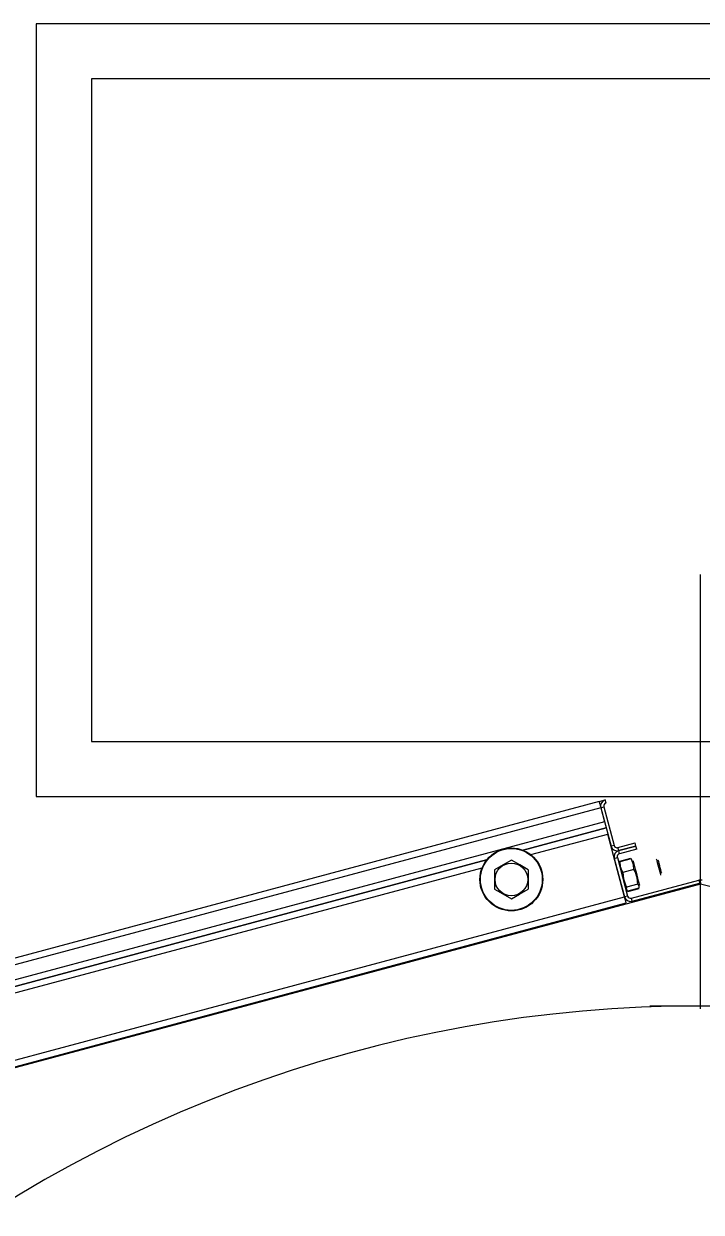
# Model space of a CAD drawing. Extents: x -264205 to -263659, y -1242401 to -1241986.
# Drawn here: x -263795.388 to -263795.082, y -1242163.535 to -1242162.997 of the extents above; entities that cross this region are included whole.
import ezdxf

# ---------------------------------------------------------------- set-up
doc = ezdxf.new("R2010")
doc.units = 0
doc.layers.add('SITUACIA_DSP_2D', color=7, linetype='Continuous')

msp = doc.modelspace()

# ---------------------------------------------------------------- linework, layer by layer
at = {"layer": 'SITUACIA_DSP_2D'}
for p, q in [((-263795.38274, -1242162.997), (-263795.38274, -1242163.347)), ((-263794.94274, -1242162.997), (-263795.38274, -1242162.997)), ((-263795.35774, -1242163.022), (-263795.35774, -1242163.322)), ((-263794.96774, -1242163.022), (-263795.35774, -1242163.022)), ((-263795.0819, -1242163.44311), (-263795.0819, -1242163.24646)), ((-263795.35774, -1242163.322), (-263794.96774, -1242163.322)), ((-263795.38274, -1242163.347), (-263794.94274, -1242163.347)), ((-263795.12778, -1242163.34929), (-263795.12503, -1242163.34856)), ((-263795.12466, -1242163.34993), (-263795.12503, -1242163.34856)), ((-263795.12778, -1242163.34929), (-263795.50401, -1242163.4501)), ((-263795.12705, -1242163.35205), (-263795.50328, -1242163.45286)), ((-263795.12778, -1242163.34929), (-263795.12777, -1242163.34935)), ((-263795.12777, -1242163.34935), (-263795.12773, -1242163.3495)), ((-263795.12773, -1242163.3495), (-263795.12766, -1242163.34976)), ((-263795.12766, -1242163.34976), (-263795.12757, -1242163.3501)), ((-263795.12757, -1242163.3501), (-263795.12746, -1242163.35052)), ((-263795.12746, -1242163.35052), (-263795.12733, -1242163.35099)), ((-263795.12733, -1242163.35099), (-263795.12719, -1242163.35151)), ((-263795.12719, -1242163.35151), (-263795.12705, -1242163.35205)), ((-263795.12705, -1242163.35205), (-263795.12567, -1242163.35168)), ((-263795.12705, -1242163.35205), (-263795.12533, -1242163.35847)), ((-263795.12705, -1242163.35205), (-263795.12238, -1242163.36948)), ((-263795.12567, -1242163.35168), (-263795.121, -1242163.36911)), ((-263795.12533, -1242163.35847), (-263795.50155, -1242163.45928)), ((-263795.16221, -1242163.3713), (-263795.12459, -1242163.36122)), ((-263795.12459, -1242163.36122), (-263795.16221, -1242163.3713)), ((-263795.15872, -1242163.37332), (-263795.12385, -1242163.36398)), ((-263795.11623, -1242163.39242), (-263795.12385, -1242163.36398)), ((-263795.121, -1242163.36911), (-263795.12238, -1242163.36948)), ((-263795.11925, -1242163.37012), (-263795.11145, -1242163.36803)), ((-263795.11888, -1242163.3715), (-263795.11925, -1242163.37012)), ((-263795.11109, -1242163.36941), (-263795.11888, -1242163.3715)), ((-263795.11888, -1242163.3715), (-263795.11109, -1242163.36941)), ((-263795.11109, -1242163.36941), (-263795.11145, -1242163.36803)), ((-263795.11072, -1242163.37078), (-263795.11109, -1242163.36941)), ((-263795.44668, -1242163.44753), (-263795.17873, -1242163.37573)), ((-263795.17873, -1242163.37573), (-263795.44668, -1242163.44753)), ((-263795.16752, -1242163.37575), (-263795.17127, -1242163.37791)), ((-263795.16367, -1242163.37798), (-263795.16752, -1242163.37575)), ((-263795.1209, -1242163.37499), (-263795.12102, -1242163.37453)), ((-263795.1209, -1242163.37499), (-263795.11952, -1242163.37462)), ((-263795.1209, -1242163.37499), (-263795.11623, -1242163.39242)), ((-263795.11952, -1242163.37462), (-263795.11485, -1242163.39205)), ((-263795.11852, -1242163.37287), (-263795.11888, -1242163.3715)), ((-263795.11072, -1242163.37078), (-263795.11852, -1242163.37287)), ((-263795.11847, -1242163.3763), (-263795.11336, -1242163.37493)), ((-263795.1133, -1242163.37516), (-263795.1184, -1242163.37653)), ((-263795.1129, -1242163.37588), (-263795.1133, -1242163.37516)), ((-263795.1133, -1242163.37516), (-263795.11313, -1242163.3753)), ((-263795.11313, -1242163.3753), (-263795.11293, -1242163.37558)), ((-263795.11217, -1242163.37792), (-263795.1129, -1242163.37588)), ((-263795.10188, -1242163.3753), (-263795.10188, -1242163.37531)), ((-263795.10188, -1242163.37531), (-263795.10182, -1242163.37555)), ((-263795.10182, -1242163.37555), (-263795.10167, -1242163.3761)), ((-263795.10101, -1242163.37582), (-263795.10101, -1242163.3758)), ((-263795.10094, -1242163.37606), (-263795.10101, -1242163.37582)), ((-263795.44319, -1242163.44954), (-263795.18074, -1242163.37922)), ((-263795.17127, -1242163.37791), (-263795.17512, -1242163.38014)), ((-263795.17512, -1242163.38014), (-263795.17512, -1242163.38393)), ((-263795.15992, -1242163.38014), (-263795.16367, -1242163.37798)), ((-263795.15992, -1242163.38014), (-263795.15992, -1242163.38393)), ((-263795.11851, -1242163.37708), (-263795.11848, -1242163.37673)), ((-263795.11848, -1242163.37673), (-263795.1184, -1242163.37653)), ((-263795.1184, -1242163.37653), (-263795.11822, -1242163.37864)), ((-263795.11822, -1242163.37864), (-263795.11749, -1242163.38069)), ((-263795.11749, -1242163.38069), (-263795.1171, -1242163.3814)), ((-263795.11199, -1242163.38003), (-263795.1171, -1242163.3814)), ((-263795.1171, -1242163.3814), (-263795.11672, -1242163.38425)), ((-263795.11242, -1242163.37618), (-263795.11237, -1242163.37634)), ((-263795.11237, -1242163.37634), (-263795.11224, -1242163.37683)), ((-263795.11224, -1242163.37683), (-263795.11203, -1242163.37763)), ((-263795.11199, -1242163.38003), (-263795.11217, -1242163.37792)), ((-263795.11203, -1242163.37763), (-263795.11175, -1242163.37868)), ((-263795.11152, -1242163.38102), (-263795.11199, -1242163.38003)), ((-263795.11175, -1242163.37868), (-263795.11142, -1242163.37991)), ((-263795.11059, -1242163.38384), (-263795.11152, -1242163.38102)), ((-263795.11142, -1242163.37991), (-263795.11106, -1242163.38126)), ((-263795.11106, -1242163.38126), (-263795.11069, -1242163.38263)), ((-263795.10167, -1242163.3761), (-263795.10145, -1242163.3769)), ((-263795.10145, -1242163.3769), (-263795.10119, -1242163.37789)), ((-263795.10119, -1242163.37789), (-263795.1009, -1242163.37897)), ((-263795.1008, -1242163.37661), (-263795.10094, -1242163.37606)), ((-263795.1009, -1242163.37897), (-263795.10061, -1242163.38005)), ((-263795.10059, -1242163.37739), (-263795.1008, -1242163.37661)), ((-263795.10061, -1242163.38005), (-263795.10035, -1242163.38104)), ((-263795.10034, -1242163.37832), (-263795.10059, -1242163.37739)), ((-263795.10035, -1242163.38104), (-263795.10013, -1242163.38184)), ((-263795.10007, -1242163.3793), (-263795.10034, -1242163.37832)), ((-263795.09983, -1242163.38022), (-263795.10007, -1242163.3793)), ((-263795.09962, -1242163.38099), (-263795.09983, -1242163.38022)), ((-263795.09948, -1242163.38153), (-263795.09962, -1242163.38099)), ((-263795.0819, -1242163.38664), (-263795.53244, -1242163.50736)), ((-263795.17512, -1242163.38393), (-263795.17512, -1242163.38781)), ((-263795.15992, -1242163.38393), (-263795.15992, -1242163.38781)), ((-263795.11672, -1242163.38425), (-263795.11579, -1242163.38706)), ((-263795.11021, -1242163.38669), (-263795.11532, -1242163.38805)), ((-263795.11311, -1242163.39306), (-263795.08264, -1242163.3849)), ((-263795.11274, -1242163.39444), (-263795.08227, -1242163.38627)), ((-263795.11069, -1242163.38263), (-263795.11034, -1242163.38395)), ((-263795.11021, -1242163.38669), (-263795.11059, -1242163.38384)), ((-263795.11034, -1242163.38395), (-263795.11002, -1242163.38511)), ((-263795.11004, -1242163.38682), (-263795.11021, -1242163.38669)), ((-263795.11002, -1242163.38511), (-263795.10977, -1242163.38607)), ((-263795.10977, -1242163.38607), (-263795.10959, -1242163.38674)), ((-263795.10959, -1242163.38674), (-263795.10949, -1242163.3871)), ((-263795.10013, -1242163.38184), (-263795.09998, -1242163.38239)), ((-263795.09998, -1242163.38239), (-263795.09992, -1242163.38263)), ((-263795.09992, -1242163.38263), (-263795.09992, -1242163.38264)), ((-263795.09941, -1242163.38176), (-263795.09948, -1242163.38153)), ((-263795.09941, -1242163.38177), (-263795.09941, -1242163.38176)), ((-263795.08264, -1242163.3849), (-263795.08227, -1242163.38627)), ((-263795.07642, -1242163.38811), (-263795.0819, -1242163.38664)), ((-263795.17512, -1242163.38781), (-263795.17512, -1242163.38892)), ((-263795.17512, -1242163.38892), (-263795.17137, -1242163.39108)), ((-263795.17137, -1242163.39108), (-263795.16752, -1242163.3933)), ((-263795.16752, -1242163.3933), (-263795.16377, -1242163.39114)), ((-263795.16377, -1242163.39114), (-263795.15992, -1242163.38892)), ((-263795.15992, -1242163.38781), (-263795.15992, -1242163.38892)), ((-263795.11485, -1242163.39205), (-263795.11623, -1242163.39242)), ((-263795.11579, -1242163.38706), (-263795.11532, -1242163.38805)), ((-263795.11539, -1242163.38826), (-263795.11546, -1242163.38901)), ((-263795.11546, -1242163.38901), (-263795.11506, -1242163.38965)), ((-263795.11532, -1242163.38805), (-263795.11539, -1242163.38826)), ((-263795.11506, -1242163.38965), (-263795.11484, -1242163.38984)), ((-263795.10973, -1242163.38847), (-263795.11484, -1242163.38984)), ((-263795.11478, -1242163.39007), (-263795.10967, -1242163.3887)), ((-263795.1096, -1242163.38746), (-263795.11004, -1242163.38682)), ((-263795.10973, -1242163.38847), (-263795.10963, -1242163.3882)), ((-263795.10963, -1242163.3882), (-263795.1096, -1242163.38746)), ((-263795.10949, -1242163.3871), (-263795.10948, -1242163.38715)), ((-263795.49246, -1242163.49323), (-263795.11623, -1242163.39242)), ((-263795.49172, -1242163.49598), (-263795.11549, -1242163.39517)), ((-263795.11611, -1242163.39288), (-263795.11623, -1242163.39242)), ((-263795.11608, -1242163.39296), (-263795.11623, -1242163.39242)), ((-263795.11595, -1242163.39348), (-263795.11608, -1242163.39296)), ((-263795.11582, -1242163.39395), (-263795.11595, -1242163.39348)), ((-263795.11571, -1242163.39437), (-263795.11582, -1242163.39395)), ((-263795.11562, -1242163.39471), (-263795.11571, -1242163.39437)), ((-263795.11555, -1242163.39496), (-263795.11562, -1242163.39471)), ((-263795.11551, -1242163.39512), (-263795.11555, -1242163.39496)), ((-263795.11549, -1242163.39517), (-263795.11551, -1242163.39512)), ((-263795.11274, -1242163.39444), (-263795.11311, -1242163.39306)), ((-263795.10485, -1242163.44177), (-263795.05896, -1242163.44177))]:
    msp.add_line(p, q, dxfattribs=at)
for radius in [0.01425, 0.01401, 0.00739]:
    msp.add_circle((-263795.16752, -1242163.38453), radius, dxfattribs=at)
for centre, radius, start, end in [((-263795.12429, -1242163.35131), 0.00285, 105, 195), ((-263795.12429, -1242163.35131), 0.00143, 105, 195), ((-263795.11962, -1242163.36874), 0.00285, 195, 285), ((-263795.11962, -1242163.36874), 0.00143, 195, 285), ((-263795.11815, -1242163.37425), 0.00285, 105, 195), ((-263795.11815, -1242163.37425), 0.00143, 105, 195), ((-263795.0819, -1242163.38765), 0.00285, 75, 105), ((-263795.0819, -1242163.38765), 0.00143, 75, 105), ((-263795.11348, -1242163.39168), 0.00143, 195, 285), ((-263795.11348, -1242163.39168), 0.00285, 195, 285), ((-263795.0819, -1242164.04027), 0.5985, 324.56502, 215.43498)]:
    msp.add_arc(centre, radius, start, end, dxfattribs=at)

doc.saveas('drawing.dxf')
